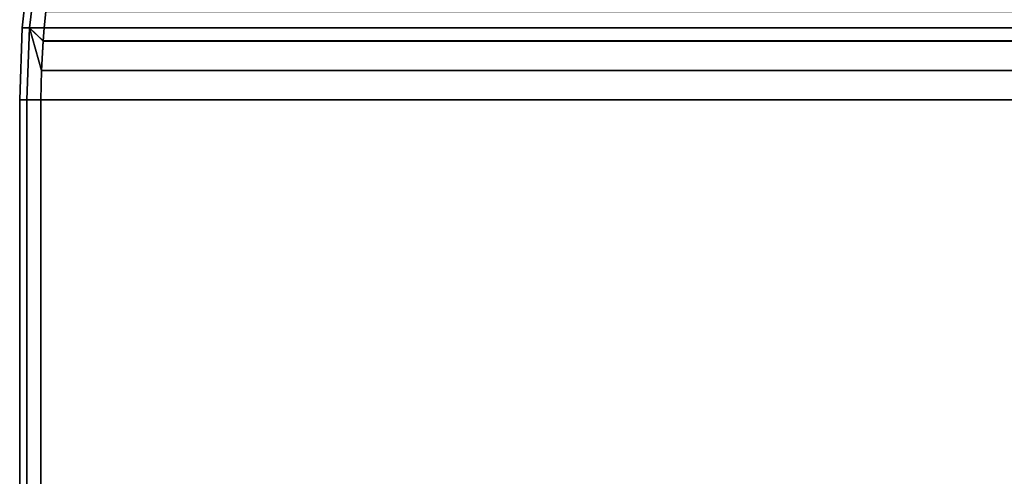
# Model space of a CAD drawing. Header units: metres. Extents: x -109 to 109, y -100 to 58.
# Tile 486 of 642: x -13 to -8.18, y 30.86 to 33.09. Entities that reach past the tile are written whole.
import ezdxf

# ---------------------------------------------------------------- set-up
doc = ezdxf.new("R2010")
doc.units = ezdxf.units.M
doc.layers.add('solid_21_062_100_XXX', color=7, linetype='CONTINUOUS')

msp = doc.modelspace()

# ---------------------------------------------------------------- linework, layer by layer
at = {"layer": 'solid_21_062_100_XXX'}
for points in [[(-12.905587, 33.404716, 203.924774), (-12.947288, 33.053066, 203.975967), (-12.983047, 33.053066, 204.656631), (-12.945141, 33.404716, 204.639511)], [(-12.945141, 33.404716, 205.355347), (-12.945141, 33.404716, 204.639511), (-12.983047, 33.053066, 204.656631), (-12.983047, 33.053066, 205.338226)], [(-12.905586, 33.404716, 206.070099), (-12.945141, 33.404716, 205.355347), (-12.983047, 33.053066, 205.338226), (-12.947288, 33.053066, 206.01889)], [(-12.867815, 33.132706, 203.285141), (-12.87604, 33.053013, 203.299393), (-12.947288, 33.053066, 203.975967), (-12.905587, 33.404716, 203.924774)], [(-12.867801, 33.132832, 206.709747), (-12.905586, 33.404716, 206.070099), (-12.947288, 33.053066, 206.01889), (-12.87604, 33.053013, 206.69548)], [(-12.867801, 33.132832, 206.709747), (-12.87604, 33.053013, 206.69548), (-7.908569, 33.053009, 215.299393), (-7.916809, 33.132828, 215.28511)], [(-7.916784, 33.13261, 194.709702), (-7.908568, 33.053009, 194.69548), (-12.87604, 33.053013, 203.299393), (-12.867815, 33.132706, 203.285141)], [(-12.947288, 33.053066, 206.01889), (-12.983047, 33.053066, 205.338226), (-12.995687, 32.700001, 205.332291), (-12.961195, 32.700001, 206.001129)], [(-12.983047, 33.053066, 205.338226), (-12.983047, 33.053066, 204.656631), (-12.995687, 32.700001, 204.662567), (-12.995687, 32.700001, 205.332291)], [(-12.947288, 33.053066, 203.975967), (-12.961195, 32.700001, 203.993729), (-12.995687, 32.700001, 204.662567), (-12.983047, 33.053066, 204.656631)], [(-12.889605, 32.844067, 206.671982), (-12.947288, 33.053066, 206.01889), (-12.961195, 32.700001, 206.001129), (-12.892304, 32.700001, 206.667297)], [(-12.889606, 32.844021, 203.322891), (-12.892304, 32.700001, 203.32756), (-12.961195, 32.700001, 203.993729), (-12.947288, 33.053066, 203.975967)], [(-12.947288, 33.053066, 203.975967), (-12.881468, 32.988331, 203.308792), (-12.889606, 32.844021, 203.322891)], [(-12.947288, 33.053066, 203.975967), (-12.87604, 33.053013, 203.299393), (-12.881468, 32.988331, 203.308792)], [(-12.881461, 32.988419, 206.686081), (-12.87604, 33.053013, 206.69548), (-12.947288, 33.053066, 206.01889)], [(-12.889605, 32.844067, 206.671982), (-12.881461, 32.988419, 206.686081), (-12.947288, 33.053066, 206.01889)], [(-7.908568, 33.053009, 194.69548), (-7.90314, 32.988297, 194.686066), (-12.881468, 32.988331, 203.308792), (-12.87604, 33.053013, 203.299393)], [(-12.87604, 33.053013, 206.69548), (-12.881461, 32.988419, 206.686081), (-7.903146, 32.98838, 215.308777), (-7.908569, 33.053009, 215.299393)], [(-7.90314, 32.988297, 194.686066), (-7.895003, 32.844021, 194.671982), (-12.889606, 32.844021, 203.322891), (-12.881468, 32.988331, 203.308792)], [(-12.881461, 32.988419, 206.686081), (-12.889605, 32.844067, 206.671982), (-7.895004, 32.844025, 215.322876), (-7.903146, 32.98838, 215.308777)], [(-12.889605, 32.844067, 206.671982), (-12.892304, 32.700001, 206.667297), (-7.892305, 32.700001, 215.32756), (-7.895004, 32.844025, 215.322876)], [(-7.895003, 32.844021, 194.671982), (-7.892305, 32.700001, 194.667297), (-12.892304, 32.700001, 203.32756), (-12.889606, 32.844021, 203.322891)], [(-12.995687, 24.700001, 205.332291), (-12.961195, 24.700001, 206.001129), (-12.961195, 32.700001, 206.001129), (-12.995687, 32.700001, 205.332291)], [(-12.995687, 24.700001, 204.662567), (-12.995687, 24.700001, 205.332291), (-12.995687, 32.700001, 205.332291), (-12.995687, 32.700001, 204.662567)], [(-12.961195, 24.700001, 203.993729), (-12.995687, 24.700001, 204.662567), (-12.995687, 32.700001, 204.662567), (-12.961195, 32.700001, 203.993729)], [(-12.961195, 24.700001, 206.001129), (-12.892304, 24.700001, 206.667297), (-12.892304, 32.700001, 206.667297), (-12.961195, 32.700001, 206.001129)], [(-12.892304, 24.700001, 203.32756), (-12.961195, 24.700001, 203.993729), (-12.961195, 32.700001, 203.993729), (-12.892304, 32.700001, 203.32756)], [(-7.892305, 24.700001, 215.32756), (-7.892305, 32.700001, 215.32756), (-12.892304, 32.700001, 206.667297), (-12.892304, 24.700001, 206.667297)], [(-12.892304, 24.700001, 203.32756), (-12.892304, 32.700001, 203.32756), (-7.892305, 32.700001, 194.667297), (-7.892305, 24.700001, 194.667297)]]:
    msp.add_3dface(points, dxfattribs=at)

doc.saveas('drawing.dxf')
